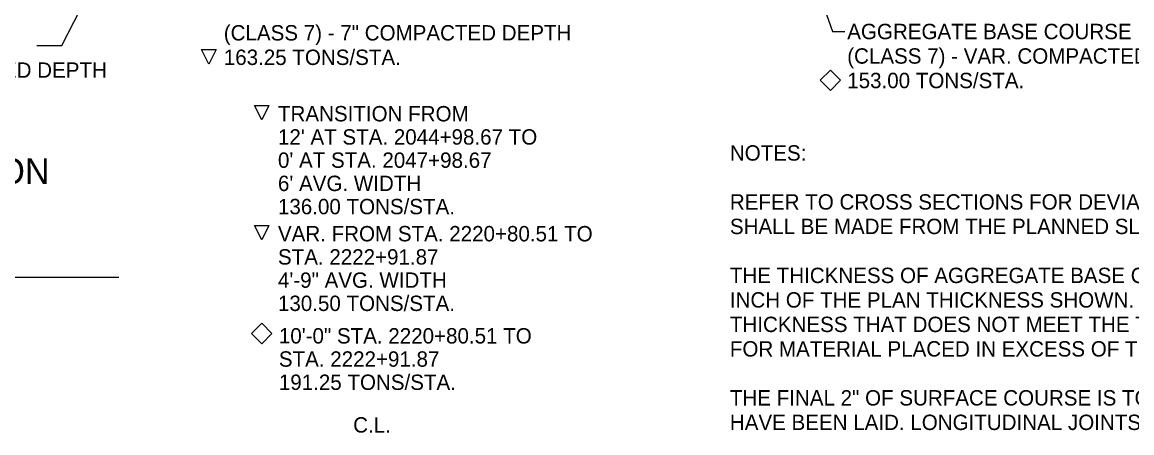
# Model space of a CAD drawing. Extents: x 1734743 to 1735935, y 759845 to 763831.
# Drawn here: x 1735780 to 1735866.7, y 763186.9 to 763219 of the extents above; entities that cross this region are included whole.
import ezdxf

# ---------------------------------------------------------------- set-up
doc = ezdxf.new("R2010")
doc.units = 0
for name, color, linetype in [('1', 7, 'Continuous'), ('10', 7, 'Continuous'), ('19', 7, 'Continuous')]:
    doc.layers.add(name, color=color, linetype=linetype)

msp = doc.modelspace()

# ---------------------------------------------------------------- linework, layer by layer
at = {"layer": '10'}
for points in [[(1735795.151, 763216.854), (1735794.589, 763215.729), (1735794.026, 763216.854)], [(1735843.125, 763215.253), (1735843.92, 763214.457), (1735843.125, 763213.662), (1735842.329, 763214.457)], [(1735799.285, 763212.487), (1735798.722, 763211.362), (1735798.16, 763212.487)], [(1735799.285, 763203.122), (1735798.722, 763201.997), (1735798.16, 763203.122)], [(1735798.722, 763195.488), (1735799.518, 763194.692), (1735798.722, 763193.897), (1735797.927, 763194.692)]]:
    msp.add_lwpolyline(points, close=True, dxfattribs=at)
at = {"layer": '19'}
for p, q in [((1735783.114, 763217.166), (1735789.67, 763230.016)), ((1735839.589, 763228.785), (1735843.275, 763218.268)), ((1735843.275, 763218.268), (1735844.233, 763218.268)), ((1735781.15, 763217.166), (1735783.114, 763217.166)), ((1735727.916, 763199.078), (1735787.554, 763199.078))]:
    msp.add_line(p, q, dxfattribs=at)

# ---------------------------------------------------------------- texts
at = {"layer": '1'}
for s, p in [('NOTES:', (1735835.271, 763208.187)), ('REFER TO CROSS SECTIONS FOR DEVIATION FROM NORMAL SLOPES. NO CHANGES', (1735835.271, 763204.364)), ('SHALL BE MADE FROM THE PLANNED SLOPES WITHOUT THE APPROVAL OF THE ENGINEER.', (1735835.271, 763202.452)), ('THE THICKNESS OF AGGREGATE BASE COURSE SHALL BE WITHIN PLUS OR MINUS ONE', (1735835.271, 763198.628)), ('INCH OF THE PLAN THICKNESS SHOWN. THE CONTRACTOR WILL CORRECT ANY DEFICIENT', (1735835.271, 763196.716)), ('THICKNESS THAT DOES NOT MEET THE TOLERANCE INDICATED. PAYMENT WILL NOT BE MADE', (1735835.271, 763194.804)), ('FOR MATERIAL PLACED IN EXCESS OF THE TOLERANCE INDICATED.', (1735835.271, 763192.893)), ('THE FINAL 2" OF SURFACE COURSE IS TO BE PLACED AFTER ALL OTHER COURSES', (1735835.271, 763189.069)), ('HAVE BEEN LAID. LONGITUDINAL JOINTS SHALL BE AT THE LANE LINES.', (1735835.271, 763187.157))]:
    msp.add_text(s, height=1.2, dxfattribs=at).set_placement(p)
at = {"layer": '19'}
for s, rotation, p in [('(CLASS 7) - 7" COMPACTED DEPTH', 360, (1735795.757, 763217.566)), ('AGGREGATE BASE COURSE', 360, (1735844.433, 763217.668)), ('163.25 TONS/STA.', 360, (1735795.757, 763215.654)), ('(CLASS 7) - VAR. COMPACTED DEPTH', 360, (1735844.433, 763215.756)), ('(CLASS 7) - VAR. COMPACTED DEPTH', 360, (1735757.204, 763214.654)), ('153.00 TONS/STA.', 360, (1735844.433, 763213.844)), ('TRANSITION FROM', 359.99538, (1735799.987, 763211.251)), ("12' AT STA. 2044+98.67 TO", 359.99538, (1735799.987, 763209.438)), ("0' AT STA. 2047+98.67", 359.99538, (1735799.987, 763207.626)), ("6' AVG. WIDTH", 359.99538, (1735799.986, 763205.813)), ('136.00 TONS/STA.', 359.99538, (1735799.986, 763204.001)), ('VAR. FROM STA. 2220+80.51 TO ', 359.99538, (1735799.987, 763201.885)), ('STA. 2222+91.87', 359.99538, (1735799.987, 763200.073)), ('4\'-9" AVG. WIDTH', 359.99538, (1735799.987, 763198.26)), ('130.50 TONS/STA.', 359.99538, (1735799.986, 763196.448)), ('10\'-0" STA. 2220+80.51 TO ', 359.99538, (1735800.058, 763193.911)), ('STA. 2222+91.87', 359.99538, (1735800.057, 763192.099)), ('191.25 TONS/STA.', 359.99538, (1735800.057, 763190.286))]:
    msp.add_text(s, height=1.2, rotation=rotation, dxfattribs=at).set_placement(p)
for s, height, p in [('I-57 TYPICAL DIVIDED HIGHWAY SECTION', 2, (1735727.916, 763206.365)), ('C.L.', 1.2, (1735805.859, 763186.956))]:
    msp.add_text(s, height=height, dxfattribs=at).set_placement(p)

doc.saveas('drawing.dxf')
